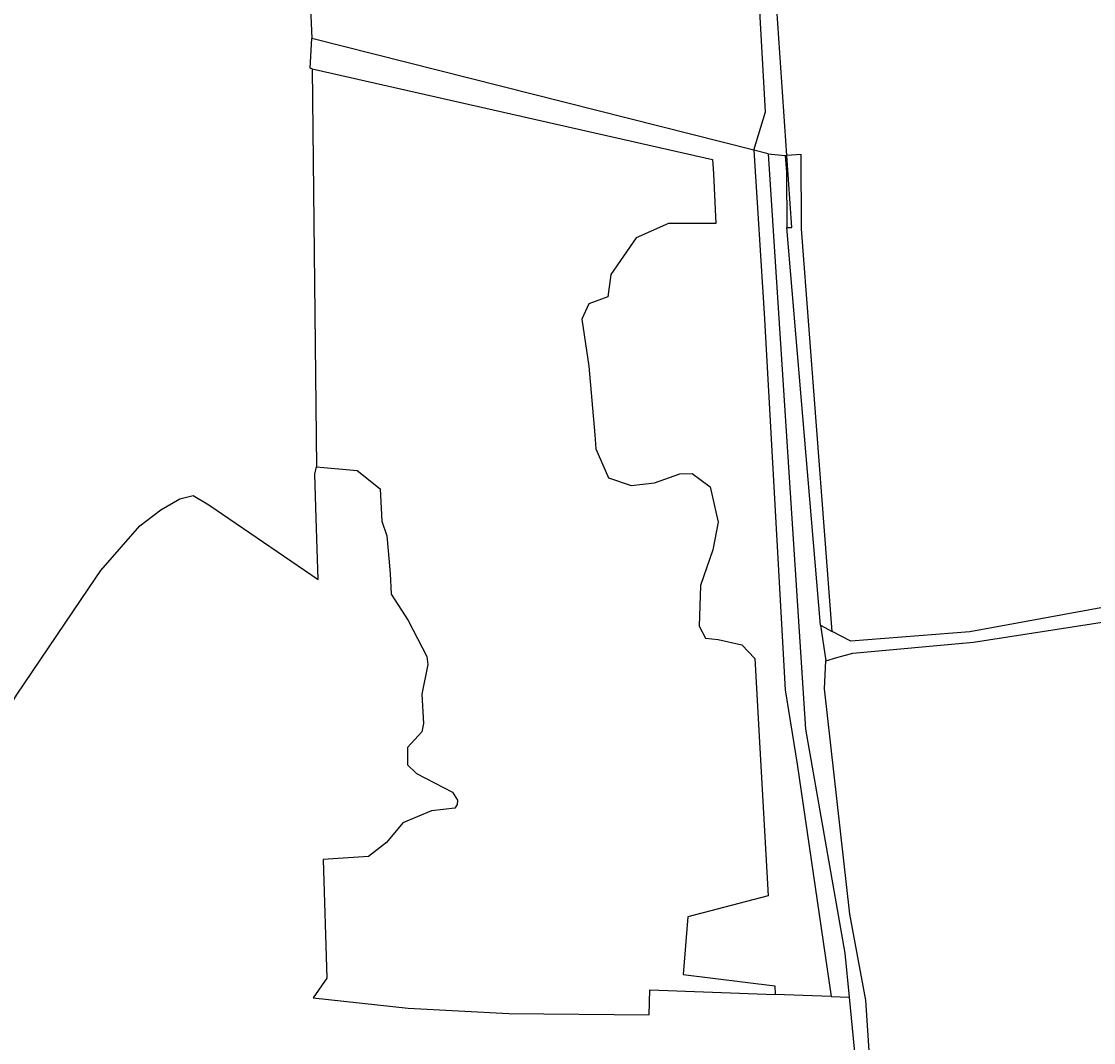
# Model space of a CAD drawing. Extents: x 126000 to 131009, y 393000 to 395500.
# Drawn here: x 128195.5 to 128403.6, y 394137.2 to 394335.4 of the extents above; entities that cross this region are included whole.
import ezdxf

# ---------------------------------------------------------------- set-up
doc = ezdxf.new("R2010")
doc.units = 0
doc.layers.add('gx-grn-maaiveld', color=7, linetype='Continuous')

msp = doc.modelspace()

# ---------------------------------------------------------------- linework, layer by layer
at = {"layer": 'gx-grn-maaiveld'}
for p, q in [((128337.67, 394310.36), (128251.87, 394332.03)), ((128251.95, 394326.18), (128252.79, 394248.93)), ((128340.44, 394309.66), (128337.67, 394310.36)), ((128340.44, 394309.66), (128343.74, 394309.35)), ((128343.74, 394309.35), (128344.09, 394309.37)), ((128350.58, 394218.2), (128344.08, 394295.35)), ((128350.58, 394218.2), (128351.63, 394211.3)), ((128350.58, 394218.2), (128352.85, 394217.01)), ((128352.68, 394146.14), (128341.83, 394146.54)), ((128352.68, 394146.14), (128356.17, 394146.01))]:
    msp.add_line(p, q, dxfattribs=at)
for points in [[(128421.72, 394370.66), (128421.78, 394370.12), (128421.87, 394369.22), (128426.64, 394321.06), (128430.07, 394288.86), (128433.43, 394251.18), (128437.11, 394227.68), (128426.19, 394225.48), (128379.61, 394216.9), (128356.47, 394215.11), (128352.85, 394217.01)], [(128337.67, 394310.36), (128339.92, 394317.81), (128337.88, 394354.68), (128337.84, 394355.37), (128337.83, 394355.52), (128337.76, 394356.75)], [(128344.09, 394309.37), (128340.99, 394354.95), (128340.94, 394355.64), (128340.94, 394355.7), (128340.86, 394356.92)], [(128251.17, 394350.59), (128251.17, 394350.58), (128251.18, 394350.39), (128251.19, 394350.04), (128251.31, 394346.9), (128251.64, 394337.98), (128251.87, 394332.03)], [(128251.95, 394326.18), (128251.6, 394326.26), (128251.87, 394332.03)], [(128251.95, 394326.18), (128252.53, 394326.05), (128293.93, 394316.66), (128329.67, 394308.56), (128329.81, 394305.76), (128330.31, 394296.17), (128321.1, 394296.17), (128314.82, 394293.35), (128309.92, 394286.23), (128309.33, 394281.93), (128305.62, 394280.54), (128304.3, 394277.56), (128305.62, 394268.5), (128306.82, 394255.14), (128307.01, 394252.42), (128309.46, 394246.8), (128313.89, 394245.28), (128318.39, 394245.81), (128323.29, 394247.6), (128325.73, 394247.66), (128329.17, 394245.08), (128330.72, 394238.2), (128329.72, 394232.8), (128327.33, 394225.93), (128327.07, 394218.04), (128328.29, 394215.71), (128330.72, 394215.46), (128335.35, 394214.4), (128337.86, 394211.75), (128338.84, 394194.37), (128340.47, 394165.68), (128324.89, 394161.61), (128323.96, 394150.44), (128341.74, 394148.22), (128341.83, 394146.54)], [(128337.67, 394310.36), (128339.69, 394278.66), (128343.72, 394205.69), (128346.1, 394191.25), (128352.68, 394146.14)], [(128340.44, 394309.66), (128347.71, 394198.02), (128355.33, 394154.59), (128356.17, 394146.01)], [(128352.85, 394217.01), (128346.9, 394295.1), (128346.82, 394309.54), (128344.09, 394309.37)], [(128343.74, 394309.35), (128344.01, 394306.11), (128344.08, 394295.35)], [(128344.08, 394295.35), (128345.04, 394295.38), (128344.09, 394309.37)], [(128136.55, 394190.77), (128143.06, 394186.5), (128144.87, 394185.31), (128171.69, 394165.8), (128176.98, 394161.66), (128180.46, 394173.38), (128183.75, 394183.59), (128186.44, 394190.15), (128189.73, 394196.5), (128194.6, 394204.64), (128208.62, 394225.39), (128210.95, 394228.83), (128218.49, 394237.49), (128222.62, 394240.58), (128226.27, 394242.72), (128228.89, 394243.36), (128231.89, 394241.56), (128253.11, 394227.04), (128252.71, 394238.97), (128252.47, 394247.5), (128252.79, 394248.93)], [(128252.79, 394248.93), (128260.68, 394248.21), (128265.13, 394244.64), (128265.45, 394238.41), (128266.44, 394235.55), (128267.07, 394228.25), (128267.31, 394224.2), (128270.57, 394219.12), (128274.18, 394212.1), (128274.42, 394210.59), (128273.26, 394204.8), (128273.58, 394199.16), (128273.26, 394197.53), (128272.51, 394196.74), (128270.45, 394194.48), (128270.45, 394191.14), (128272.23, 394189.44), (128279.18, 394185.79), (128280.13, 394184.28), (128280.09, 394183.4), (128279.62, 394182.73), (128275.13, 394182.21), (128269.54, 394179.87), (128266.4, 394176.02), (128262.87, 394173.32), (128254.11, 394172.77), (128254.83, 394149.73), (128252.13, 394145.93), (128270.57, 394143.91), (128290.1, 394142.85), (128317.37, 394142.6), (128317.49, 394147.44), (128341.83, 394146.54)], [(128351.63, 394211.3), (128353.77, 394211.91), (128356.91, 394212.8), (128380.28, 394214.91), (128435.68, 394223.53), (128437.84, 394195.29), (128440.86, 394158.11), (128443.97, 394118.57), (128446.48, 394085.27), (128448, 394042.19), (128450.35, 393985.86), (128451.9, 393956.46), (128451.15, 393953.86), (128454.4, 393951.84), (128452.58, 393983.09), (128450.7, 394027.88), (128450.25, 394052.27), (128447.1, 394116.13), (128443.29, 394167.05), (128438.54, 394224.38), (128498.85, 394230.82), (128524.51, 394233.47)], [(128356.17, 394146.01), (128357.14, 394136.03), (128363.07, 394047.42), (128363.79, 394029.37), (128363.8, 394027.96), (128363.69, 394026.56), (128363.46, 394025.17), (128363.12, 394023.8), (128362.66, 394022.47), (128362.1, 394021.18), (128361.43, 394019.94), (128364.37, 394017.74), (128365.06, 394020.36), (128365.51, 394023.04), (128365.72, 394025.74), (128365.7, 394028.45), (128364.68, 394049.34), (128363.8, 394073.46), (128361.2, 394117.98), (128359.42, 394145.45), (128356.27, 394162.16), (128351.39, 394205.87), (128351.63, 394211.3)]]:
    msp.add_lwpolyline(points, dxfattribs=at)

doc.saveas('drawing.dxf')
